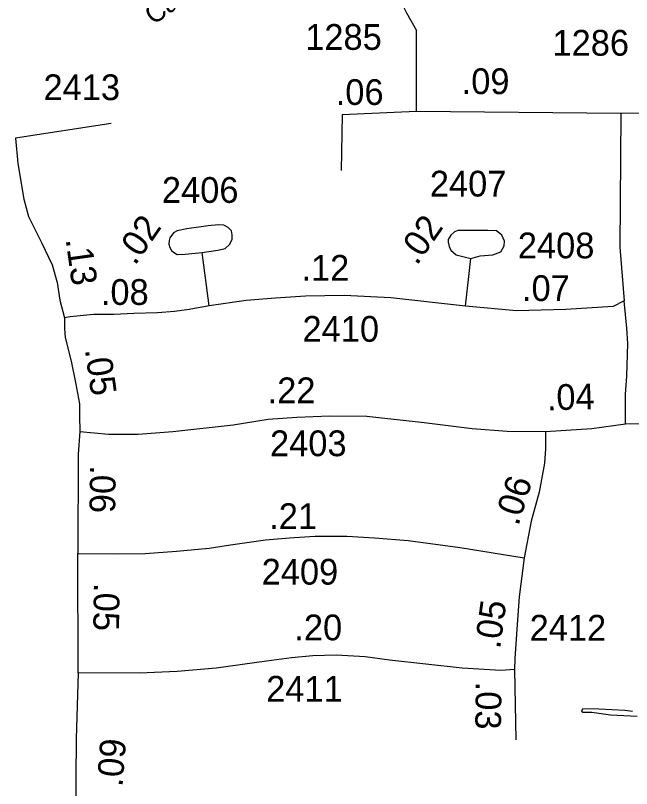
# Model space of a CAD drawing. Extents: x 2290055 to 2389491, y 66597 to 237875.
# Drawn here: x 2328443 to 2329939, y 130690 to 132566 of the extents above; entities that cross this region are included whole.
import ezdxf

# ---------------------------------------------------------------- set-up
doc = ezdxf.new("R2010")
doc.units = 0
for name, color, linetype in [('Exist Hydrographic Pond Under 1500 Sq Ft', 7, 'Continuous'), ('Exist Road Secondary Mileage Hundredths English Label', 7, 'Continuous'), ('Exist Road Secondary Type 51 Attributed', 7, 'Continuous'), ('Exist Road Secondary Type 51 Label', 7, 'Continuous'), ('Exist Road Secondary Type 51 Number Label', 7, 'Continuous')]:
    doc.layers.add(name, color=color, linetype=linetype)

msp = doc.modelspace()

# ---------------------------------------------------------------- linework, layer by layer
at = {"layer": 'Exist Hydrographic Pond Under 1500 Sq Ft'}
msp.add_lwpolyline([(2329953, 130865.4), (2329887.5, 130868.6), (2329842.5, 130874.8), (2329820.7, 130875.1), (2329818, 130878), (2329820.7, 130884.8), (2329859.7, 130884), (2329922.5, 130880.5), (2329941, 130878.4)], dxfattribs=at)
at = {"layer": 'Exist Road Secondary Type 51 Attributed'}
for p, q in [((2329416.8, 132333), (2329417.2, 132529.1)), ((2329912.8, 132327.7), (2329416.8, 132333)), ((2330203.9, 132333.9), (2329912.8, 132327.7)), ((2328675.6, 132304), (2328443, 132268.4)), ((2328595.4, 130970.8), (2328594.4, 131260.2)), ((2329654.4, 130978.7), (2329657.9, 130808.8))]:
    msp.add_line(p, q, dxfattribs=at)
for points in [[(2329325.8, 132770.5), (2329339, 132701.8), (2329355.9, 132645.6), (2329392.4, 132572.5), (2329417.2, 132529.1)], [(2329416.8, 132333), (2329236.6, 132325.1), (2329234, 132189.3)], [(2329912.8, 132327.7), (2329910.2, 132003.8), (2329920.7, 131873.1)], [(2328443, 132268.4), (2328448.9, 132206.6), (2328463.2, 132119.9), (2328475, 132078.4), (2328505.9, 132015.4), (2328532, 131960.8), (2328543.9, 131918), (2328551, 131875.3), (2328561.7, 131832.1)], [(2328913.5, 131861.4), (2328896.3, 131990.5), (2328934.3, 131996.7), (2328952.3, 132000.8), (2328962.7, 132009.8), (2328969.6, 132022.3), (2328968.9, 132033.4), (2328967.5, 132043), (2328959.9, 132051.3), (2328948.9, 132056.9), (2328935.7, 132057.6), (2328910.8, 132055.5), (2328859, 132047.9), (2328835.5, 132043), (2328826.5, 132038.2), (2328818.2, 132026.4), (2328816.1, 132019.5), (2328815.4, 132011.2), (2328818.2, 132002.9), (2328821.7, 131995.3), (2328826.5, 131991.2), (2328835.5, 131986.3), (2328855.5, 131987), (2328896.3, 131990.5)], [(2329535.5, 131860.4), (2329549, 131976.5), (2329571.2, 131982.7), (2329602.1, 131985.5), (2329621.4, 131992.6), (2329629.3, 132006.6), (2329630.6, 132018.3), (2329623.7, 132032.5), (2329611, 132043.2), (2329590.1, 132044.5), (2329545.7, 132044.5), (2329518.3, 132044.5), (2329509.2, 132040.5), (2329500, 132032.7), (2329493.5, 132022.3), (2329493.5, 132015.7), (2329496.1, 132005.3), (2329500, 131996.1), (2329513.1, 131984.9), (2329549, 131976.5)], [(2329535.5, 131860.4), (2329354.8, 131881), (2329241.2, 131886.2), (2329147.2, 131884.9), (2329074.1, 131879.7), (2329003.6, 131874.4), (2328913.5, 131861.4)], [(2329920.7, 131873.1), (2329894.6, 131860.1), (2329779.7, 131852.2), (2329659.6, 131849.6), (2329535.5, 131860.4)], [(2329924.5, 131575), (2329924.5, 131647.4), (2329927.7, 131690.7), (2329929.9, 131769.6), (2329927.7, 131807.5), (2329920.7, 131873.1)], [(2328913.5, 131861.4), (2328864.5, 131852.8), (2328829.3, 131848), (2328787.8, 131844.5), (2328730.4, 131842.4), (2328682, 131840.4), (2328632.2, 131840.4), (2328575.5, 131834.8), (2328561.7, 131832.1)], [(2328561.7, 131832.1), (2328561.8, 131806.3), (2328564, 131784.7), (2328578, 131727.4), (2328588.8, 131675.5), (2328598.6, 131623.6), (2328598.6, 131594.4), (2328599.6, 131556.5)], [(2328599.6, 131556.5), (2328668.8, 131550), (2328741.2, 131550), (2328825.5, 131556.5), (2328971.4, 131572.7), (2329056.8, 131586.8), (2329125.9, 131591.1), (2329205.9, 131594.4), (2329296.2, 131593.3), (2329435.6, 131578.2), (2329552.3, 131564.1), (2329637, 131557.7), (2329730, 131556.6)], [(2329730, 131556.6), (2329842.4, 131564.1), (2329924.5, 131575)], [(2329924.5, 131575), (2329996.9, 131577.1), (2330075.8, 131576), (2330210.9, 131570.6)], [(2328599.6, 131556.5), (2328595.6, 131501.4), (2328594.4, 131260.2)], [(2329730, 131556.6), (2329730, 131514.4), (2329727.8, 131479.8), (2329714.8, 131409.5), (2329695.4, 131339.2), (2329678.1, 131250.2)], [(2328594.4, 131260.2), (2328691.9, 131259.5), (2328758.2, 131260.2), (2328834.4, 131265.9), (2328913.6, 131273.8), (2328964.9, 131281.6), (2329050, 131293.6), (2329108.5, 131298.6), (2329169.8, 131302.2), (2329247.5, 131302.2), (2329314.7, 131298.8), (2329396.7, 131291.7), (2329522.9, 131275.3), (2329678.1, 131250.2)], [(2329678.1, 131250.2), (2329666.3, 131155), (2329660.9, 131088), (2329655.4, 131005.8), (2329654.4, 130978.7)], [(2329654.4, 130978.7), (2329621.8, 130976.4), (2329527.8, 130982.1), (2329351, 131001.9), (2329291.9, 131009.6), (2329221.9, 131013.9), (2329164.7, 131012.4), (2329113.1, 131007.5), (2329052.2, 130999), (2328930.2, 130982.1), (2328835.4, 130974.3), (2328744.6, 130970.1), (2328595.4, 130970.8)], [(2328595.4, 130970.8), (2328590.8, 130811.1), (2328588.8, 130618.5), (2328587.8, 130513.7)]]:
    msp.add_lwpolyline(points, dxfattribs=at)

# ---------------------------------------------------------------- texts
at = {"layer": 'Exist Road Secondary Mileage Hundredths English Label'}
for s, rotation, p in [('.09', 0, (2329526.5, 132375)), ('.06', 0, (2329220.7, 132348.7)), ('.02', 55.192, (2328733.3, 131957.4)), ('.02', 55.192, (2329417.6, 131957.4)), ('.13', 277.9448, (2328564.7, 132022.6)), ('.12', 0, (2329137.4, 131922.2)), ('.08', 0, (2328650.4, 131863.6)), ('.07', 0, (2329672.9, 131873)), ('.05', 277.9448, (2328611.5, 131755.3)), ('.22', 0, (2329055.4, 131625.1)), ('.04', 1.4361, (2329734, 131607.8)), ('.06', 269.2439, (2328624.1, 131475.1)), ('.06', 72.5386, (2329663.8, 131325.6)), ('.21', 0, (2329059.1, 131319.8)), ('.05', 269.2439, (2328633.5, 131189.1)), ('.05', 82.2044, (2329619.6, 131027.6)), ('.20', 0, (2329120.2, 131049.9)), ('.03', 269.2439, (2329560.9, 130950)), ('.09', 85.547, (2328702.8, 130693.1))]:
    msp.add_text(s, height=62.5, rotation=rotation, dxfattribs=at).set_placement(p)
at = {"layer": 'Exist Road Secondary Type 51 Label'}
msp.add_text('Cathay', height=47.5, rotation=35.8587, dxfattribs=at).set_placement((2328778.4, 132541.5))
at = {"layer": 'Exist Road Secondary Type 51 Number Label'}
for s, p in [('1285', (2329146.6, 132482.4)), ('1286', (2329747, 132468.3)), ('2413', (2328511.1, 132360.4)), ('2407', (2329449.2, 132126.5)), ('2406', (2328798.6, 132111.2)), ('2408', (2329662.9, 131976.6)), ('2410', (2329140, 131774.2)), ('2403', (2329061.1, 131496.6)), ('2409', (2329040.8, 131185)), ('2412', (2329691.5, 131049.1)), ('2411', (2329051.8, 130901.1))]:
    msp.add_text(s, height=62.5, dxfattribs=at).set_placement(p)

doc.saveas('drawing.dxf')
